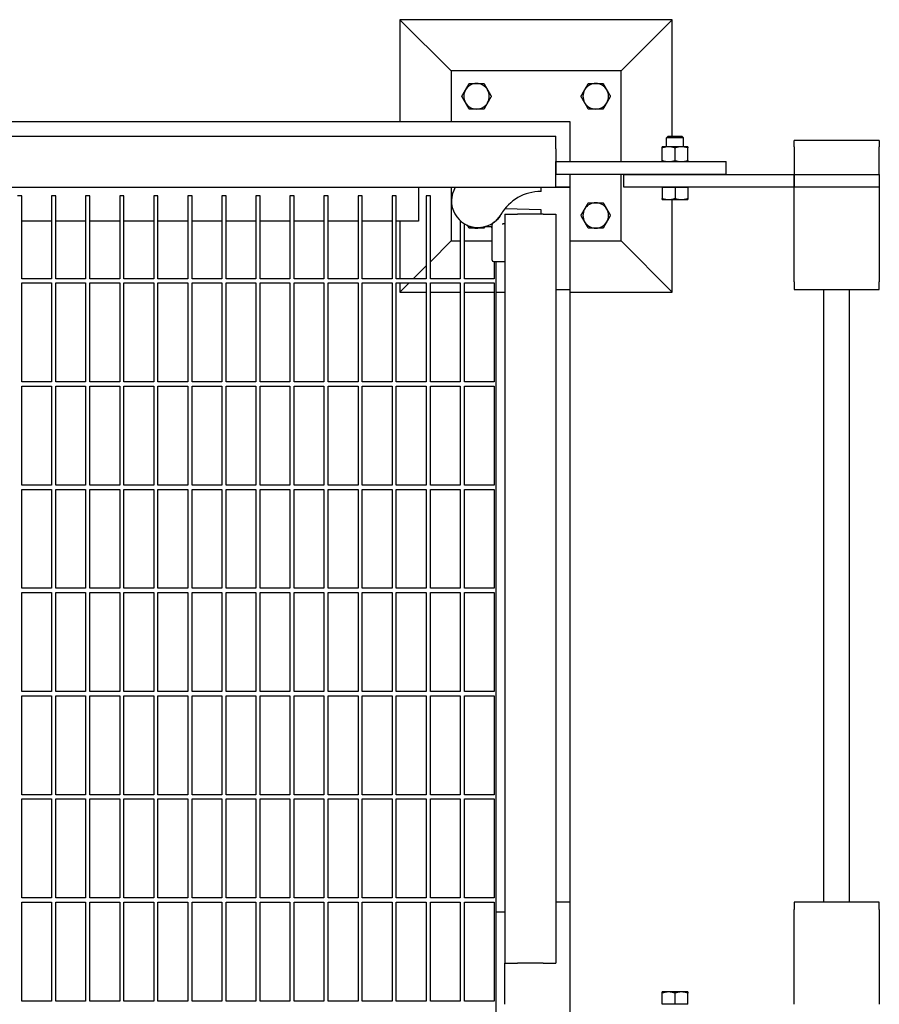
# Model space of a CAD drawing. Header units: inches. Extents: x 18 to 846, y -44 to 561.
# Tile 635 of 637: x 551 to 576, y 489 to 518. Entities that reach past the tile are written whole.
import ezdxf

# ---------------------------------------------------------------- set-up
doc = ezdxf.new("R2010")
doc.units = ezdxf.units.IN
doc.header["$LTSCALE"] = 24
doc.header["$MEASUREMENT"] = 0
doc.layers.add('Visible (ANSI)', color=7, linetype='Continuous', lineweight=30)

msp = doc.modelspace()

# ---------------------------------------------------------------- linework, layer by layer
at = {"layer": 'Visible (ANSI)'}
for p, q in [((569.67843, 517.92668), (561.67843, 517.92668)), ((563.17843, 516.42668), (561.67843, 517.92668)), ((561.67843, 517.92668), (561.67843, 514.92668)), ((568.17843, 516.42668), (569.67843, 517.92668)), ((569.67843, 514.50668), (569.67843, 517.92668)), ((563.17843, 516.42668), (563.17843, 514.92668)), ((568.17843, 516.42668), (563.17843, 516.42668)), ((568.17843, 513.75668), (568.17843, 516.42668)), ((566.67843, 514.92668), (534.31093, 514.92668)), ((566.67843, 513.75668), (566.67843, 514.92668)), ((526.75843, 514.50668), (566.25843, 514.50668)), ((566.25843, 514.13168), (566.25843, 514.50668)), ((569.55562, 514.50668), (569.50843, 514.46091)), ((569.55562, 514.50668), (569.96124, 514.50668)), ((569.96124, 514.50668), (570.00843, 514.46091)), ((570.00843, 514.46091), (569.50843, 514.46091)), ((569.50843, 514.19468), (569.50843, 514.46091)), ((570.00843, 514.19468), (570.00843, 514.46091)), ((573.25843, 514.19168), (573.25843, 514.38168)), ((575.75843, 514.38168), (573.25843, 514.38168)), ((575.75843, 514.38168), (575.75843, 514.19168)), ((566.25843, 514.13168), (566.25843, 513.38168)), ((569.57093, 514.19468), (569.38343, 514.19468)), ((569.38343, 513.79018), (569.38343, 514.16119)), ((569.94593, 514.19468), (569.57093, 514.19468)), ((569.75843, 513.79018), (569.75843, 514.16119)), ((570.13343, 514.19468), (569.94593, 514.19468)), ((570.13343, 513.79018), (570.13343, 514.16119)), ((573.25843, 514.19168), (573.25843, 513.38168)), ((575.75843, 513.38168), (575.75843, 514.19168)), ((566.25843, 513.75668), (571.25843, 513.75668)), ((566.25843, 513.38168), (566.25843, 513.75668)), ((571.25843, 513.38168), (571.25843, 513.75668)), ((571.25843, 513.38168), (566.25843, 513.38168)), ((566.25843, 513.00668), (566.25843, 513.38168)), ((566.67843, 513.00668), (566.67843, 513.38168)), ((568.17843, 511.42668), (568.17843, 513.38168)), ((568.25843, 513.38168), (573.25843, 513.38168)), ((568.25843, 513.00668), (568.25843, 513.38168)), ((573.25843, 513.00668), (573.25843, 513.38168)), ((573.25843, 513.38168), (575.75843, 513.38168)), ((573.25843, 513.38168), (573.25843, 513.00668)), ((575.75843, 513.38168), (575.75843, 513.00668)), ((526.75843, 513.00668), (566.25843, 513.00668)), ((550.57093, 512.75668), (550.44593, 512.75668)), ((550.57093, 510.31918), (550.57093, 512.75668)), ((551.57093, 512.75668), (551.44593, 512.75668)), ((551.44593, 512.75668), (551.44593, 510.31918)), ((551.57093, 510.31918), (551.57093, 512.75668)), ((552.57093, 512.75668), (552.44593, 512.75668)), ((552.44593, 512.75668), (552.44593, 510.31918)), ((552.57093, 510.31918), (552.57093, 512.75668)), ((553.57093, 512.75668), (553.44593, 512.75668)), ((553.44593, 512.75668), (553.44593, 510.31918)), ((553.57093, 510.31918), (553.57093, 512.75668)), ((554.57093, 512.75668), (554.44593, 512.75668)), ((554.44593, 512.75668), (554.44593, 510.31918)), ((554.57093, 510.31918), (554.57093, 512.75668)), ((555.57093, 512.75668), (555.44593, 512.75668)), ((555.44593, 512.75668), (555.44593, 510.31918)), ((555.57093, 510.31918), (555.57093, 512.75668)), ((556.57093, 512.75668), (556.44593, 512.75668)), ((556.44593, 512.75668), (556.44593, 510.31918)), ((556.57093, 510.31918), (556.57093, 512.75668)), ((557.57093, 512.75668), (557.44593, 512.75668)), ((557.44593, 512.75668), (557.44593, 510.31918)), ((557.57093, 510.31918), (557.57093, 512.75668)), ((558.57093, 512.75668), (558.44593, 512.75668)), ((558.44593, 512.75668), (558.44593, 510.31918)), ((558.57093, 510.31918), (558.57093, 512.75668)), ((559.57093, 512.75668), (559.44593, 512.75668)), ((559.44593, 512.75668), (559.44593, 510.31918)), ((559.57093, 510.31918), (559.57093, 512.75668)), ((560.57093, 512.75668), (560.44593, 512.75668)), ((560.44593, 512.75668), (560.44593, 510.31918)), ((560.57093, 510.31918), (560.57093, 512.75668)), ((561.57093, 512.75668), (561.44593, 512.75668)), ((561.44593, 512.75668), (561.44593, 510.31918)), ((561.57093, 510.31918), (561.57093, 512.75668)), ((562.21843, 513.00668), (562.21843, 512.00668)), ((562.57093, 512.75668), (562.44593, 512.75668)), ((562.44593, 512.75668), (562.44593, 510.31918)), ((562.57093, 510.31918), (562.57093, 512.75668)), ((563.17843, 513.00668), (563.17843, 511.42668)), ((565.82142, 512.88168), (565.82142, 513.00668)), ((566.67843, 513.00668), (566.25843, 513.00668)), ((566.25843, 513.00668), (566.67843, 513.00668)), ((566.67843, 510.00668), (566.67843, 513.00668)), ((573.25843, 513.00668), (568.25843, 513.00668)), ((569.38343, 513.00668), (569.57093, 513.00668)), ((569.38343, 513.00668), (569.38343, 512.67617)), ((569.38343, 513.00668), (569.38343, 513.00668)), ((569.57093, 513.00668), (569.75843, 513.00668)), ((569.75843, 513.00668), (569.75843, 512.67617)), ((569.75843, 513.00668), (569.94593, 513.00668)), ((569.94593, 513.00668), (570.13343, 513.00668)), ((570.13343, 513.00668), (570.13343, 512.67617)), ((570.13343, 513.00668), (570.13343, 513.00668)), ((573.25843, 512.89685), (573.25843, 513.00668)), ((575.75843, 513.00668), (573.25843, 513.00668)), ((573.25843, 510.22635), (573.25843, 512.89685)), ((575.75843, 513.00668), (575.75843, 512.89685)), ((575.75843, 512.89685), (575.75843, 510.22635)), ((569.38343, 512.64268), (569.57093, 512.64268)), ((569.57093, 512.64268), (569.94593, 512.64268)), ((569.67843, 509.92668), (569.67843, 512.64268)), ((569.94593, 512.64268), (570.13343, 512.64268)), ((564.75843, 512.2122), (565.13343, 512.2122)), ((564.75843, 512.2122), (564.75843, 490.2122)), ((564.76602, 512.37405), (564.76114, 512.37422)), ((565.82142, 512.3372), (564.76602, 512.37405)), ((565.88343, 512.2122), (565.13343, 512.2122)), ((565.82142, 512.2122), (565.82142, 512.3372)), ((565.88343, 512.2122), (566.25843, 512.2122)), ((566.25843, 512.2122), (566.25843, 490.2122)), ((551.44593, 512.00668), (550.57093, 512.00668)), ((552.44593, 512.00668), (551.57093, 512.00668)), ((553.44593, 512.00668), (552.57093, 512.00668)), ((554.44593, 512.00668), (553.57093, 512.00668)), ((555.44593, 512.00668), (554.57093, 512.00668)), ((556.44593, 512.00668), (555.57093, 512.00668)), ((557.44593, 512.00668), (556.57093, 512.00668)), ((558.44593, 512.00668), (557.57093, 512.00668)), ((559.44593, 512.00668), (558.57093, 512.00668)), ((560.44593, 512.00668), (559.57093, 512.00668)), ((561.44593, 512.00668), (560.57093, 512.00668)), ((562.21843, 512.00668), (561.57093, 512.00668)), ((561.67843, 512.00668), (561.67843, 510.31918)), ((563.44593, 512.02726), (563.44593, 510.31918)), ((563.57093, 510.31918), (563.57093, 511.93409)), ((564.38343, 510.8641), (564.38343, 511.91304)), ((564.71485, 511.93595), (564.75843, 511.93595)), ((564.19175, 511.85393), (564.34176, 511.85393)), ((563.17843, 511.42668), (562.57093, 510.81918)), ((563.17843, 511.42668), (563.44593, 511.42668)), ((563.57093, 511.42668), (564.38343, 511.42668)), ((566.67843, 511.42668), (568.17843, 511.42668)), ((568.17843, 511.42668), (569.67843, 509.92668)), ((564.4251, 510.82244), (564.71319, 510.82244)), ((564.44593, 510.82244), (564.44593, 510.31918)), ((564.50843, 491.7122), (564.50843, 510.82244)), ((564.71319, 510.82244), (564.75843, 510.82244)), ((562.44593, 510.69418), (562.07093, 510.31918)), ((551.44593, 510.31918), (550.57093, 510.31918)), ((550.57093, 507.28793), (550.57093, 510.19418)), ((550.57093, 510.19418), (551.44593, 510.19418)), ((551.44593, 510.19418), (551.44593, 507.28793)), ((552.44593, 510.31918), (551.57093, 510.31918)), ((551.57093, 507.28793), (551.57093, 510.19418)), ((551.57093, 510.19418), (552.44593, 510.19418)), ((552.44593, 510.19418), (552.44593, 507.28793)), ((553.44593, 510.31918), (552.57093, 510.31918)), ((552.57093, 507.28793), (552.57093, 510.19418)), ((552.57093, 510.19418), (553.44593, 510.19418)), ((553.44593, 510.19418), (553.44593, 507.28793)), ((554.44593, 510.31918), (553.57093, 510.31918)), ((553.57093, 507.28793), (553.57093, 510.19418)), ((553.57093, 510.19418), (554.44593, 510.19418)), ((554.44593, 510.19418), (554.44593, 507.28793)), ((555.44593, 510.31918), (554.57093, 510.31918)), ((554.57093, 507.28793), (554.57093, 510.19418)), ((554.57093, 510.19418), (555.44593, 510.19418)), ((555.44593, 510.19418), (555.44593, 507.28793)), ((556.44593, 510.31918), (555.57093, 510.31918)), ((555.57093, 507.28793), (555.57093, 510.19418)), ((555.57093, 510.19418), (556.44593, 510.19418)), ((556.44593, 510.19418), (556.44593, 507.28793)), ((557.44593, 510.31918), (556.57093, 510.31918)), ((556.57093, 507.28793), (556.57093, 510.19418)), ((556.57093, 510.19418), (557.44593, 510.19418)), ((557.44593, 510.19418), (557.44593, 507.28793)), ((558.44593, 510.31918), (557.57093, 510.31918)), ((557.57093, 507.28793), (557.57093, 510.19418)), ((557.57093, 510.19418), (558.44593, 510.19418)), ((558.44593, 510.19418), (558.44593, 507.28793)), ((559.44593, 510.31918), (558.57093, 510.31918)), ((558.57093, 507.28793), (558.57093, 510.19418)), ((558.57093, 510.19418), (559.44593, 510.19418)), ((559.44593, 510.19418), (559.44593, 507.28793)), ((560.44593, 510.31918), (559.57093, 510.31918)), ((559.57093, 507.28793), (559.57093, 510.19418)), ((559.57093, 510.19418), (560.44593, 510.19418)), ((560.44593, 510.19418), (560.44593, 507.28793)), ((561.44593, 510.31918), (560.57093, 510.31918)), ((560.57093, 507.28793), (560.57093, 510.19418)), ((560.57093, 510.19418), (561.44593, 510.19418)), ((561.44593, 510.19418), (561.44593, 507.28793)), ((562.44593, 510.31918), (561.57093, 510.31918)), ((561.57093, 507.28793), (561.57093, 510.19418)), ((561.57093, 510.19418), (562.44593, 510.19418)), ((561.67843, 510.19418), (561.67843, 509.92668)), ((561.94593, 510.19418), (561.67843, 509.92668)), ((562.44593, 510.19418), (562.44593, 507.28793)), ((563.44593, 510.31918), (562.57093, 510.31918)), ((562.57093, 507.28793), (562.57093, 510.19418)), ((562.57093, 510.19418), (563.44593, 510.19418)), ((563.44593, 510.19418), (563.44593, 507.28793)), ((564.44593, 510.31918), (563.57093, 510.31918)), ((563.57093, 507.28793), (563.57093, 510.19418)), ((563.57093, 510.19418), (564.44593, 510.19418)), ((564.44593, 510.19418), (564.44593, 507.28793)), ((573.25843, 510.22635), (573.25843, 510.00668)), ((575.75843, 510.00668), (575.75843, 510.22635)), ((561.67843, 509.92668), (562.44593, 509.92668)), ((562.57093, 509.92668), (563.44593, 509.92668)), ((563.57093, 509.92668), (564.44593, 509.92668)), ((564.50843, 509.92668), (564.75843, 509.92668)), ((566.25843, 510.00668), (566.67843, 510.00668)), ((566.67843, 492.00668), (566.67843, 510.00668)), ((566.67843, 509.92668), (569.67843, 509.92668)), ((573.25843, 510.00668), (575.75843, 510.00668)), ((574.13343, 492.00668), (574.13343, 510.00668)), ((574.88343, 492.00668), (574.88343, 510.00668)), ((551.44593, 507.28793), (550.57093, 507.28793)), ((552.44593, 507.28793), (551.57093, 507.28793)), ((553.44593, 507.28793), (552.57093, 507.28793)), ((554.44593, 507.28793), (553.57093, 507.28793)), ((555.44593, 507.28793), (554.57093, 507.28793)), ((556.44593, 507.28793), (555.57093, 507.28793)), ((557.44593, 507.28793), (556.57093, 507.28793)), ((558.44593, 507.28793), (557.57093, 507.28793)), ((559.44593, 507.28793), (558.57093, 507.28793)), ((560.44593, 507.28793), (559.57093, 507.28793)), ((561.44593, 507.28793), (560.57093, 507.28793)), ((562.44593, 507.28793), (561.57093, 507.28793)), ((563.44593, 507.28793), (562.57093, 507.28793)), ((564.44593, 507.28793), (563.57093, 507.28793)), ((550.57093, 504.25668), (550.57093, 507.16293)), ((550.57093, 507.16293), (551.44593, 507.16293)), ((551.44593, 507.16293), (551.44593, 504.25668)), ((551.57093, 504.25668), (551.57093, 507.16293)), ((551.57093, 507.16293), (552.44593, 507.16293)), ((552.44593, 507.16293), (552.44593, 504.25668)), ((552.57093, 504.25668), (552.57093, 507.16293)), ((552.57093, 507.16293), (553.44593, 507.16293)), ((553.44593, 507.16293), (553.44593, 504.25668)), ((553.57093, 504.25668), (553.57093, 507.16293)), ((553.57093, 507.16293), (554.44593, 507.16293)), ((554.44593, 507.16293), (554.44593, 504.25668)), ((554.57093, 504.25668), (554.57093, 507.16293)), ((554.57093, 507.16293), (555.44593, 507.16293)), ((555.44593, 507.16293), (555.44593, 504.25668)), ((555.57093, 504.25668), (555.57093, 507.16293)), ((555.57093, 507.16293), (556.44593, 507.16293)), ((556.44593, 507.16293), (556.44593, 504.25668)), ((556.57093, 504.25668), (556.57093, 507.16293)), ((556.57093, 507.16293), (557.44593, 507.16293)), ((557.44593, 507.16293), (557.44593, 504.25668)), ((557.57093, 504.25668), (557.57093, 507.16293)), ((557.57093, 507.16293), (558.44593, 507.16293)), ((558.44593, 507.16293), (558.44593, 504.25668)), ((558.57093, 504.25668), (558.57093, 507.16293)), ((558.57093, 507.16293), (559.44593, 507.16293)), ((559.44593, 507.16293), (559.44593, 504.25668)), ((559.57093, 504.25668), (559.57093, 507.16293)), ((559.57093, 507.16293), (560.44593, 507.16293)), ((560.44593, 507.16293), (560.44593, 504.25668)), ((560.57093, 504.25668), (560.57093, 507.16293)), ((560.57093, 507.16293), (561.44593, 507.16293)), ((561.44593, 507.16293), (561.44593, 504.25668)), ((561.57093, 504.25668), (561.57093, 507.16293)), ((561.57093, 507.16293), (562.44593, 507.16293)), ((562.44593, 507.16293), (562.44593, 504.25668)), ((562.57093, 504.25668), (562.57093, 507.16293)), ((562.57093, 507.16293), (563.44593, 507.16293)), ((563.44593, 507.16293), (563.44593, 504.25668)), ((563.57093, 504.25668), (563.57093, 507.16293)), ((563.57093, 507.16293), (564.44593, 507.16293)), ((564.44593, 507.16293), (564.44593, 504.25668)), ((551.44593, 504.25668), (550.57093, 504.25668)), ((550.57093, 501.22543), (550.57093, 504.13168)), ((550.57093, 504.13168), (551.44593, 504.13168)), ((551.44593, 504.13168), (551.44593, 501.22543)), ((552.44593, 504.25668), (551.57093, 504.25668)), ((551.57093, 501.22543), (551.57093, 504.13168)), ((551.57093, 504.13168), (552.44593, 504.13168)), ((552.44593, 504.13168), (552.44593, 501.22543)), ((553.44593, 504.25668), (552.57093, 504.25668)), ((552.57093, 501.22543), (552.57093, 504.13168)), ((552.57093, 504.13168), (553.44593, 504.13168)), ((553.44593, 504.13168), (553.44593, 501.22543)), ((554.44593, 504.25668), (553.57093, 504.25668)), ((553.57093, 501.22543), (553.57093, 504.13168)), ((553.57093, 504.13168), (554.44593, 504.13168)), ((554.44593, 504.13168), (554.44593, 501.22543)), ((555.44593, 504.25668), (554.57093, 504.25668)), ((554.57093, 501.22543), (554.57093, 504.13168)), ((554.57093, 504.13168), (555.44593, 504.13168)), ((555.44593, 504.13168), (555.44593, 501.22543)), ((556.44593, 504.25668), (555.57093, 504.25668)), ((555.57093, 501.22543), (555.57093, 504.13168)), ((555.57093, 504.13168), (556.44593, 504.13168)), ((556.44593, 504.13168), (556.44593, 501.22543)), ((557.44593, 504.25668), (556.57093, 504.25668)), ((556.57093, 501.22543), (556.57093, 504.13168)), ((556.57093, 504.13168), (557.44593, 504.13168)), ((557.44593, 504.13168), (557.44593, 501.22543)), ((558.44593, 504.25668), (557.57093, 504.25668)), ((557.57093, 501.22543), (557.57093, 504.13168)), ((557.57093, 504.13168), (558.44593, 504.13168)), ((558.44593, 504.13168), (558.44593, 501.22543)), ((559.44593, 504.25668), (558.57093, 504.25668)), ((558.57093, 501.22543), (558.57093, 504.13168)), ((558.57093, 504.13168), (559.44593, 504.13168)), ((559.44593, 504.13168), (559.44593, 501.22543)), ((560.44593, 504.25668), (559.57093, 504.25668)), ((559.57093, 501.22543), (559.57093, 504.13168)), ((559.57093, 504.13168), (560.44593, 504.13168)), ((560.44593, 504.13168), (560.44593, 501.22543)), ((561.44593, 504.25668), (560.57093, 504.25668)), ((560.57093, 501.22543), (560.57093, 504.13168)), ((560.57093, 504.13168), (561.44593, 504.13168)), ((561.44593, 504.13168), (561.44593, 501.22543)), ((562.44593, 504.25668), (561.57093, 504.25668)), ((561.57093, 501.22543), (561.57093, 504.13168)), ((561.57093, 504.13168), (562.44593, 504.13168)), ((562.44593, 504.13168), (562.44593, 501.22543)), ((563.44593, 504.25668), (562.57093, 504.25668)), ((562.57093, 501.22543), (562.57093, 504.13168)), ((562.57093, 504.13168), (563.44593, 504.13168)), ((563.44593, 504.13168), (563.44593, 501.22543)), ((564.44593, 504.25668), (563.57093, 504.25668)), ((563.57093, 501.22543), (563.57093, 504.13168)), ((563.57093, 504.13168), (564.44593, 504.13168)), ((564.44593, 504.13168), (564.44593, 501.22543)), ((551.44593, 501.22543), (550.57093, 501.22543)), ((552.44593, 501.22543), (551.57093, 501.22543)), ((553.44593, 501.22543), (552.57093, 501.22543)), ((554.44593, 501.22543), (553.57093, 501.22543)), ((555.44593, 501.22543), (554.57093, 501.22543)), ((556.44593, 501.22543), (555.57093, 501.22543)), ((557.44593, 501.22543), (556.57093, 501.22543)), ((558.44593, 501.22543), (557.57093, 501.22543)), ((559.44593, 501.22543), (558.57093, 501.22543)), ((560.44593, 501.22543), (559.57093, 501.22543)), ((561.44593, 501.22543), (560.57093, 501.22543)), ((562.44593, 501.22543), (561.57093, 501.22543)), ((563.44593, 501.22543), (562.57093, 501.22543)), ((564.44593, 501.22543), (563.57093, 501.22543)), ((550.57093, 498.19418), (550.57093, 501.10043)), ((550.57093, 501.10043), (551.44593, 501.10043)), ((551.44593, 501.10043), (551.44593, 498.19418)), ((551.57093, 498.19418), (551.57093, 501.10043)), ((551.57093, 501.10043), (552.44593, 501.10043)), ((552.44593, 501.10043), (552.44593, 498.19418)), ((552.57093, 498.19418), (552.57093, 501.10043)), ((552.57093, 501.10043), (553.44593, 501.10043)), ((553.44593, 501.10043), (553.44593, 498.19418)), ((553.57093, 498.19418), (553.57093, 501.10043)), ((553.57093, 501.10043), (554.44593, 501.10043)), ((554.44593, 501.10043), (554.44593, 498.19418)), ((554.57093, 498.19418), (554.57093, 501.10043)), ((554.57093, 501.10043), (555.44593, 501.10043)), ((555.44593, 501.10043), (555.44593, 498.19418)), ((555.57093, 498.19418), (555.57093, 501.10043)), ((555.57093, 501.10043), (556.44593, 501.10043)), ((556.44593, 501.10043), (556.44593, 498.19418)), ((556.57093, 498.19418), (556.57093, 501.10043)), ((556.57093, 501.10043), (557.44593, 501.10043)), ((557.44593, 501.10043), (557.44593, 498.19418)), ((557.57093, 498.19418), (557.57093, 501.10043)), ((557.57093, 501.10043), (558.44593, 501.10043)), ((558.44593, 501.10043), (558.44593, 498.19418)), ((558.57093, 498.19418), (558.57093, 501.10043)), ((558.57093, 501.10043), (559.44593, 501.10043)), ((559.44593, 501.10043), (559.44593, 498.19418)), ((559.57093, 498.19418), (559.57093, 501.10043)), ((559.57093, 501.10043), (560.44593, 501.10043)), ((560.44593, 501.10043), (560.44593, 498.19418)), ((560.57093, 498.19418), (560.57093, 501.10043)), ((560.57093, 501.10043), (561.44593, 501.10043)), ((561.44593, 501.10043), (561.44593, 498.19418)), ((561.57093, 498.19418), (561.57093, 501.10043)), ((561.57093, 501.10043), (562.44593, 501.10043)), ((562.44593, 501.10043), (562.44593, 498.19418)), ((562.57093, 498.19418), (562.57093, 501.10043)), ((562.57093, 501.10043), (563.44593, 501.10043)), ((563.44593, 501.10043), (563.44593, 498.19418)), ((563.57093, 498.19418), (563.57093, 501.10043)), ((563.57093, 501.10043), (564.44593, 501.10043)), ((564.44593, 501.10043), (564.44593, 498.19418)), ((551.44593, 498.19418), (550.57093, 498.19418)), ((550.57093, 495.16293), (550.57093, 498.06918)), ((550.57093, 498.06918), (551.44593, 498.06918)), ((551.44593, 498.06918), (551.44593, 495.16293)), ((552.44593, 498.19418), (551.57093, 498.19418)), ((551.57093, 495.16293), (551.57093, 498.06918)), ((551.57093, 498.06918), (552.44593, 498.06918)), ((552.44593, 498.06918), (552.44593, 495.16293)), ((553.44593, 498.19418), (552.57093, 498.19418)), ((552.57093, 495.16293), (552.57093, 498.06918)), ((552.57093, 498.06918), (553.44593, 498.06918)), ((553.44593, 498.06918), (553.44593, 495.16293)), ((554.44593, 498.19418), (553.57093, 498.19418)), ((553.57093, 495.16293), (553.57093, 498.06918)), ((553.57093, 498.06918), (554.44593, 498.06918)), ((554.44593, 498.06918), (554.44593, 495.16293)), ((555.44593, 498.19418), (554.57093, 498.19418)), ((554.57093, 495.16293), (554.57093, 498.06918)), ((554.57093, 498.06918), (555.44593, 498.06918)), ((555.44593, 498.06918), (555.44593, 495.16293)), ((556.44593, 498.19418), (555.57093, 498.19418)), ((555.57093, 495.16293), (555.57093, 498.06918)), ((555.57093, 498.06918), (556.44593, 498.06918)), ((556.44593, 498.06918), (556.44593, 495.16293)), ((557.44593, 498.19418), (556.57093, 498.19418)), ((556.57093, 495.16293), (556.57093, 498.06918)), ((556.57093, 498.06918), (557.44593, 498.06918)), ((557.44593, 498.06918), (557.44593, 495.16293)), ((558.44593, 498.19418), (557.57093, 498.19418)), ((557.57093, 495.16293), (557.57093, 498.06918)), ((557.57093, 498.06918), (558.44593, 498.06918)), ((558.44593, 498.06918), (558.44593, 495.16293)), ((559.44593, 498.19418), (558.57093, 498.19418)), ((558.57093, 495.16293), (558.57093, 498.06918)), ((558.57093, 498.06918), (559.44593, 498.06918)), ((559.44593, 498.06918), (559.44593, 495.16293)), ((560.44593, 498.19418), (559.57093, 498.19418)), ((559.57093, 495.16293), (559.57093, 498.06918)), ((559.57093, 498.06918), (560.44593, 498.06918)), ((560.44593, 498.06918), (560.44593, 495.16293)), ((561.44593, 498.19418), (560.57093, 498.19418)), ((560.57093, 495.16293), (560.57093, 498.06918)), ((560.57093, 498.06918), (561.44593, 498.06918)), ((561.44593, 498.06918), (561.44593, 495.16293)), ((562.44593, 498.19418), (561.57093, 498.19418)), ((561.57093, 495.16293), (561.57093, 498.06918)), ((561.57093, 498.06918), (562.44593, 498.06918)), ((562.44593, 498.06918), (562.44593, 495.16293)), ((563.44593, 498.19418), (562.57093, 498.19418)), ((562.57093, 495.16293), (562.57093, 498.06918)), ((562.57093, 498.06918), (563.44593, 498.06918)), ((563.44593, 498.06918), (563.44593, 495.16293)), ((564.44593, 498.19418), (563.57093, 498.19418)), ((563.57093, 495.16293), (563.57093, 498.06918)), ((563.57093, 498.06918), (564.44593, 498.06918)), ((564.44593, 498.06918), (564.44593, 495.16293)), ((551.44593, 495.16293), (550.57093, 495.16293)), ((552.44593, 495.16293), (551.57093, 495.16293)), ((553.44593, 495.16293), (552.57093, 495.16293)), ((554.44593, 495.16293), (553.57093, 495.16293)), ((555.44593, 495.16293), (554.57093, 495.16293)), ((556.44593, 495.16293), (555.57093, 495.16293)), ((557.44593, 495.16293), (556.57093, 495.16293)), ((558.44593, 495.16293), (557.57093, 495.16293)), ((559.44593, 495.16293), (558.57093, 495.16293)), ((560.44593, 495.16293), (559.57093, 495.16293)), ((561.44593, 495.16293), (560.57093, 495.16293)), ((562.44593, 495.16293), (561.57093, 495.16293)), ((563.44593, 495.16293), (562.57093, 495.16293)), ((564.44593, 495.16293), (563.57093, 495.16293)), ((550.57093, 492.13168), (550.57093, 495.03793)), ((550.57093, 495.03793), (551.44593, 495.03793)), ((551.44593, 495.03793), (551.44593, 492.13168)), ((551.57093, 492.13168), (551.57093, 495.03793)), ((551.57093, 495.03793), (552.44593, 495.03793)), ((552.44593, 495.03793), (552.44593, 492.13168)), ((552.57093, 492.13168), (552.57093, 495.03793)), ((552.57093, 495.03793), (553.44593, 495.03793)), ((553.44593, 495.03793), (553.44593, 492.13168)), ((553.57093, 492.13168), (553.57093, 495.03793)), ((553.57093, 495.03793), (554.44593, 495.03793)), ((554.44593, 495.03793), (554.44593, 492.13168)), ((554.57093, 492.13168), (554.57093, 495.03793)), ((554.57093, 495.03793), (555.44593, 495.03793)), ((555.44593, 495.03793), (555.44593, 492.13168)), ((555.57093, 492.13168), (555.57093, 495.03793)), ((555.57093, 495.03793), (556.44593, 495.03793)), ((556.44593, 495.03793), (556.44593, 492.13168)), ((556.57093, 492.13168), (556.57093, 495.03793)), ((556.57093, 495.03793), (557.44593, 495.03793)), ((557.44593, 495.03793), (557.44593, 492.13168)), ((557.57093, 492.13168), (557.57093, 495.03793)), ((557.57093, 495.03793), (558.44593, 495.03793)), ((558.44593, 495.03793), (558.44593, 492.13168)), ((558.57093, 492.13168), (558.57093, 495.03793)), ((558.57093, 495.03793), (559.44593, 495.03793)), ((559.44593, 495.03793), (559.44593, 492.13168)), ((559.57093, 492.13168), (559.57093, 495.03793)), ((559.57093, 495.03793), (560.44593, 495.03793)), ((560.44593, 495.03793), (560.44593, 492.13168)), ((560.57093, 492.13168), (560.57093, 495.03793)), ((560.57093, 495.03793), (561.44593, 495.03793)), ((561.44593, 495.03793), (561.44593, 492.13168)), ((561.57093, 492.13168), (561.57093, 495.03793)), ((561.57093, 495.03793), (562.44593, 495.03793)), ((562.44593, 495.03793), (562.44593, 492.13168)), ((562.57093, 492.13168), (562.57093, 495.03793)), ((562.57093, 495.03793), (563.44593, 495.03793)), ((563.44593, 495.03793), (563.44593, 492.13168)), ((563.57093, 492.13168), (563.57093, 495.03793)), ((563.57093, 495.03793), (564.44593, 495.03793)), ((564.44593, 495.03793), (564.44593, 492.13168)), ((551.44593, 492.13168), (550.57093, 492.13168)), ((550.57093, 489.10043), (550.57093, 492.00668)), ((550.57093, 492.00668), (551.44593, 492.00668)), ((551.44593, 492.00668), (551.44593, 489.10043)), ((552.44593, 492.13168), (551.57093, 492.13168)), ((551.57093, 489.10043), (551.57093, 492.00668)), ((551.57093, 492.00668), (552.44593, 492.00668)), ((552.44593, 492.00668), (552.44593, 489.10043)), ((553.44593, 492.13168), (552.57093, 492.13168)), ((552.57093, 489.10043), (552.57093, 492.00668)), ((552.57093, 492.00668), (553.44593, 492.00668)), ((553.44593, 492.00668), (553.44593, 489.10043)), ((554.44593, 492.13168), (553.57093, 492.13168)), ((553.57093, 489.10043), (553.57093, 492.00668)), ((553.57093, 492.00668), (554.44593, 492.00668)), ((554.44593, 492.00668), (554.44593, 489.10043)), ((555.44593, 492.13168), (554.57093, 492.13168)), ((554.57093, 489.10043), (554.57093, 492.00668)), ((554.57093, 492.00668), (555.44593, 492.00668)), ((555.44593, 492.00668), (555.44593, 489.10043)), ((556.44593, 492.13168), (555.57093, 492.13168)), ((555.57093, 489.10043), (555.57093, 492.00668)), ((555.57093, 492.00668), (556.44593, 492.00668)), ((556.44593, 492.00668), (556.44593, 489.10043)), ((557.44593, 492.13168), (556.57093, 492.13168)), ((556.57093, 489.10043), (556.57093, 492.00668)), ((556.57093, 492.00668), (557.44593, 492.00668)), ((557.44593, 492.00668), (557.44593, 489.10043)), ((558.44593, 492.13168), (557.57093, 492.13168)), ((557.57093, 489.10043), (557.57093, 492.00668)), ((557.57093, 492.00668), (558.44593, 492.00668)), ((558.44593, 492.00668), (558.44593, 489.10043)), ((559.44593, 492.13168), (558.57093, 492.13168)), ((558.57093, 489.10043), (558.57093, 492.00668)), ((558.57093, 492.00668), (559.44593, 492.00668)), ((559.44593, 492.00668), (559.44593, 489.10043)), ((560.44593, 492.13168), (559.57093, 492.13168)), ((559.57093, 489.10043), (559.57093, 492.00668)), ((559.57093, 492.00668), (560.44593, 492.00668)), ((560.44593, 492.00668), (560.44593, 489.10043)), ((561.44593, 492.13168), (560.57093, 492.13168)), ((560.57093, 489.10043), (560.57093, 492.00668)), ((560.57093, 492.00668), (561.44593, 492.00668)), ((561.44593, 492.00668), (561.44593, 489.10043)), ((562.44593, 492.13168), (561.57093, 492.13168)), ((561.57093, 489.10043), (561.57093, 492.00668)), ((561.57093, 492.00668), (562.44593, 492.00668)), ((562.44593, 492.00668), (562.44593, 489.10043)), ((563.44593, 492.13168), (562.57093, 492.13168)), ((562.57093, 489.10043), (562.57093, 492.00668)), ((562.57093, 492.00668), (563.44593, 492.00668)), ((563.44593, 492.00668), (563.44593, 489.10043)), ((564.44593, 492.13168), (563.57093, 492.13168)), ((563.57093, 489.10043), (563.57093, 492.00668)), ((563.57093, 492.00668), (564.44593, 492.00668)), ((564.44593, 492.00668), (564.44593, 489.10043)), ((566.67843, 492.00668), (566.25843, 492.00668)), ((566.67843, 488.63168), (566.67843, 492.00668)), ((575.75843, 492.00668), (573.25843, 492.00668)), ((573.25843, 492.00668), (573.25843, 491.78701)), ((575.75843, 491.78701), (575.75843, 492.00668)), ((564.75843, 491.7122), (564.50843, 491.7122)), ((564.50843, 487.7122), (564.50843, 491.7122)), ((573.25843, 489.11652), (573.25843, 491.78701)), ((575.75843, 491.78701), (575.75843, 489.11652)), ((564.75843, 490.2122), (565.13343, 490.2122)), ((564.75843, 489.00668), (564.75843, 490.2122)), ((565.88343, 490.2122), (565.13343, 490.2122)), ((565.88343, 490.2122), (566.25843, 490.2122)), ((569.57093, 489.37069), (569.38343, 489.37069)), ((569.38343, 489.00669), (569.38343, 489.33719)), ((569.94593, 489.37069), (569.57093, 489.37069)), ((569.75843, 489.00669), (569.75843, 489.33719)), ((570.13343, 489.37069), (569.94593, 489.37069)), ((570.13343, 489.00669), (570.13343, 489.33719)), ((551.44593, 489.10043), (550.57093, 489.10043)), ((552.44593, 489.10043), (551.57093, 489.10043)), ((553.44593, 489.10043), (552.57093, 489.10043)), ((554.44593, 489.10043), (553.57093, 489.10043)), ((555.44593, 489.10043), (554.57093, 489.10043)), ((556.44593, 489.10043), (555.57093, 489.10043)), ((557.44593, 489.10043), (556.57093, 489.10043)), ((558.44593, 489.10043), (557.57093, 489.10043)), ((559.44593, 489.10043), (558.57093, 489.10043)), ((560.44593, 489.10043), (559.57093, 489.10043)), ((561.44593, 489.10043), (560.57093, 489.10043)), ((562.44593, 489.10043), (561.57093, 489.10043)), ((563.44593, 489.10043), (562.57093, 489.10043)), ((564.44593, 489.10043), (563.57093, 489.10043)), ((573.25843, 489.00668), (573.25843, 489.11652)), ((575.75843, 489.11652), (575.75843, 489.00668)), ((569.57093, 489.00669), (569.38343, 489.00669)), ((569.75843, 489.00669), (569.57093, 489.00669)), ((569.94593, 489.00669), (569.75843, 489.00669)), ((570.13343, 489.00669), (569.94593, 489.00669))]:
    msp.add_line(p, q, dxfattribs=at)
for centre, radius, start, end in [((563.92843, 515.67668), 0.375, 90, 150), ((563.92843, 515.67668), 0.375, 30, 90), ((567.42843, 515.67668), 0.375, 90, 150), ((567.42843, 515.67668), 0.375, 30, 90), ((563.92843, 515.67668), 0.375, 150, 210), ((563.92843, 515.67668), 0.375, 330, 30), ((567.42843, 515.67668), 0.375, 150, 210), ((567.42843, 515.67668), 0.375, 330, 30), ((563.92843, 515.67668), 0.375, 210, 270), ((563.92843, 515.67668), 0.375, 270, 330), ((567.42843, 515.67668), 0.375, 210, 270), ((567.42843, 515.67668), 0.375, 270, 330), ((563.973, 512.60393), 0.78125, 148.967658, 329.618594), ((565.82142, 511.52027), 1.36141, 90, 149.618594), ((567.42843, 512.17668), 0.375, 90, 150), ((567.42843, 512.17668), 0.375, 30, 90), ((563.973, 512.60393), 0.784, 326.734556, 333.442162), ((567.42843, 512.17668), 0.375, 150, 210), ((567.42843, 512.17668), 0.375, 330, 30), ((564.4251, 511.91304), 0.04167, 123.199621, 180), ((567.42843, 512.17668), 0.375, 210, 270), ((567.42843, 512.17668), 0.375, 270, 330), ((563.92843, 512.17668), 0.375, 236.324778, 270), ((563.92843, 512.17668), 0.375, 270, 291.76508), ((564.34176, 511.81226), 0.04167, 0, 90), ((564.4251, 510.8641), 0.04167, 180, 270)]:
    msp.add_arc(centre, radius, start, end, dxfattribs=at)
for points, weights in [([(563.60367, 515.86418), (563.65391, 515.9512), (563.71192, 516.05168)], [1, 1.0379548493, 1]), ([(563.71192, 516.05168), (563.82795, 516.05168), (563.92843, 516.05168)], [1, 1.0379548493, 1]), ([(563.92843, 516.05168), (564.02891, 516.05168), (564.14494, 516.05168)], [1, 1.0379548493, 1]), ([(564.14494, 516.05168), (564.20295, 515.9512), (564.25319, 515.86418)], [1, 1.0379548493, 1]), ([(567.10367, 515.86418), (567.15391, 515.9512), (567.21192, 516.05168)], [1, 1.0379548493, 1]), ([(567.21192, 516.05168), (567.32795, 516.05168), (567.42843, 516.05168)], [1, 1.0379548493, 1]), ([(567.42843, 516.05168), (567.52891, 516.05168), (567.64494, 516.05168)], [1, 1.0379548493, 1]), ([(567.64494, 516.05168), (567.70295, 515.9512), (567.75319, 515.86418)], [1, 1.0379548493, 1]), ([(563.49542, 515.67668), (563.55343, 515.77716), (563.60367, 515.86418)], [1, 1.0379548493, 1]), ([(563.60367, 515.48918), (563.55343, 515.5762), (563.49542, 515.67668)], [1, 1.0379548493, 1]), ([(564.25319, 515.86418), (564.30343, 515.77716), (564.36144, 515.67668)], [1, 1.0379548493, 1]), ([(564.36144, 515.67668), (564.30343, 515.5762), (564.25319, 515.48918)], [1, 1.0379548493, 1]), ([(566.99542, 515.67668), (567.05343, 515.77716), (567.10367, 515.86418)], [1, 1.0379548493, 1]), ([(567.10367, 515.48918), (567.05343, 515.5762), (566.99542, 515.67668)], [1, 1.0379548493, 1]), ([(567.75319, 515.86418), (567.80343, 515.77716), (567.86144, 515.67668)], [1, 1.0379548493, 1]), ([(567.86144, 515.67668), (567.80343, 515.5762), (567.75319, 515.48918)], [1, 1.0379548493, 1]), ([(563.71192, 515.30168), (563.65391, 515.40216), (563.60367, 515.48918)], [1, 1.0379548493, 1]), ([(564.25319, 515.48918), (564.20295, 515.40216), (564.14494, 515.30168)], [1, 1.0379548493, 1]), ([(567.21192, 515.30168), (567.15391, 515.40216), (567.10367, 515.48918)], [1, 1.0379548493, 1]), ([(567.75319, 515.48918), (567.70295, 515.40216), (567.64494, 515.30168)], [1, 1.0379548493, 1]), ([(563.92843, 515.30168), (563.82795, 515.30168), (563.71192, 515.30168)], [1, 1.0379548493, 1]), ([(564.14494, 515.30168), (564.02891, 515.30168), (563.92843, 515.30168)], [1, 1.0379548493, 1]), ([(567.42843, 515.30168), (567.32795, 515.30168), (567.21192, 515.30168)], [1, 1.0379548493, 1]), ([(567.64494, 515.30168), (567.52891, 515.30168), (567.42843, 515.30168)], [1, 1.0379548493, 1]), ([(569.38343, 514.16119), (569.38343, 514.19468), (569.38343, 514.19468)], [1, 1.0379548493, 1]), ([(569.57093, 514.19468), (569.48391, 514.19468), (569.38343, 514.16119)], [1, 1.0379548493, 1]), ([(569.75843, 514.16119), (569.65795, 514.19468), (569.57093, 514.19468)], [1, 1.0379548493, 1]), ([(569.94593, 514.19468), (569.85891, 514.19468), (569.75843, 514.16119)], [1, 1.0379548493, 1]), ([(570.13343, 514.16119), (570.03295, 514.19468), (569.94593, 514.19468)], [1, 1.0379548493, 1]), ([(570.13343, 514.19468), (570.13343, 514.19468), (570.13343, 514.16119)], [1, 1.0379548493, 1]), ([(569.38343, 513.79018), (569.48391, 513.75668), (569.57093, 513.75668)], [1, 1.0379548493, 1]), ([(569.38343, 513.75668), (569.38343, 513.75668), (569.38343, 513.79018)], [1, 1.0379548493, 1]), ([(569.57093, 513.75668), (569.65795, 513.75668), (569.75843, 513.79018)], [1, 1.0379548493, 1]), ([(569.75843, 513.79018), (569.85891, 513.75668), (569.94593, 513.75668)], [1, 1.0379548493, 1]), ([(569.94593, 513.75668), (570.03295, 513.75668), (570.13343, 513.79018)], [1, 1.0379548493, 1]), ([(570.13343, 513.79018), (570.13343, 513.75668), (570.13343, 513.75668)], [1, 1.0379548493, 1]), ([(567.10367, 512.36418), (567.15391, 512.4512), (567.21192, 512.55168)], [1, 1.0379548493, 1]), ([(567.21192, 512.55168), (567.32795, 512.55168), (567.42843, 512.55168)], [1, 1.0379548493, 1]), ([(567.42843, 512.55168), (567.52891, 512.55168), (567.64494, 512.55168)], [1, 1.0379548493, 1]), ([(567.64494, 512.55168), (567.70295, 512.4512), (567.75319, 512.36418)], [1, 1.0379548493, 1]), ([(569.38343, 512.67617), (569.48391, 512.64268), (569.57093, 512.64268)], [1, 1.0379548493, 1]), ([(569.38343, 512.64268), (569.38343, 512.64268), (569.38343, 512.67617)], [1, 1.0379548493, 1]), ([(569.57093, 512.64268), (569.65795, 512.64268), (569.75843, 512.67617)], [1, 1.0379548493, 1]), ([(569.75843, 512.67617), (569.85891, 512.64268), (569.94593, 512.64268)], [1, 1.0379548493, 1]), ([(569.94593, 512.64268), (570.03295, 512.64268), (570.13343, 512.67617)], [1, 1.0379548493, 1]), ([(570.13343, 512.67617), (570.13343, 512.64268), (570.13343, 512.64268)], [1, 1.0379548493, 1]), ([(566.99542, 512.17668), (567.05343, 512.27716), (567.10367, 512.36418)], [1, 1.0379548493, 1]), ([(567.10367, 511.98918), (567.05343, 512.0762), (566.99542, 512.17668)], [1, 1.0379548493, 1]), ([(567.75319, 512.36418), (567.80343, 512.27716), (567.86144, 512.17668)], [1, 1.0379548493, 1]), ([(567.86144, 512.17668), (567.80343, 512.0762), (567.75319, 511.98918)], [1, 1.0379548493, 1]), ([(563.71192, 511.80168), (563.68612, 511.84637), (563.66269, 511.88695)], [1, 1.01653252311, 1.01866244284]), ([(567.21192, 511.80168), (567.15391, 511.90216), (567.10367, 511.98918)], [1, 1.0379548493, 1]), ([(567.75319, 511.98918), (567.70295, 511.90216), (567.64494, 511.80168)], [1, 1.0379548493, 1]), ([(563.92843, 511.80168), (563.82795, 511.80168), (563.71192, 511.80168)], [1, 1.0379548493, 1]), ([(564.14494, 511.80168), (564.02891, 511.80168), (563.92843, 511.80168)], [1, 1.0379548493, 1]), ([(564.17193, 511.84843), (564.15882, 511.82573), (564.14494, 511.80168)], [1.01355100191, 1.00882954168, 1]), ([(567.42843, 511.80168), (567.32795, 511.80168), (567.21192, 511.80168)], [1, 1.0379548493, 1]), ([(567.64494, 511.80168), (567.52891, 511.80168), (567.42843, 511.80168)], [1, 1.0379548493, 1]), ([(569.38343, 489.33719), (569.38343, 489.37069), (569.38343, 489.37069)], [1, 1.0379548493, 1]), ([(569.57093, 489.37069), (569.48391, 489.37069), (569.38343, 489.33719)], [1, 1.0379548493, 1]), ([(569.75843, 489.33719), (569.65795, 489.37069), (569.57093, 489.37069)], [1, 1.0379548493, 1]), ([(569.94593, 489.37069), (569.85891, 489.37069), (569.75843, 489.33719)], [1, 1.0379548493, 1]), ([(570.13343, 489.33719), (570.03295, 489.37069), (569.94593, 489.37069)], [1, 1.0379548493, 1]), ([(570.13343, 489.37069), (570.13343, 489.37069), (570.13343, 489.33719)], [1, 1.0379548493, 1])]:
    msp.add_rational_spline(points, weights, degree=2, dxfattribs=at)
for points, knots in [([(564.62853, 512.17389), (564.62561, 512.16944), (564.62266, 512.16505), (564.59443, 512.12386), (564.56716, 512.09078), (564.53857, 512.061), (564.49761, 512.01833), (564.45395, 511.9824), (564.40655, 511.95072), (564.40442, 511.9493), (564.40228, 511.94791)], [0.39491662, 0.39491662, 0.39491662, 0.39491662, 0.44769832, 0.44769832, 0.89539664, 0.89539664, 0.89539664, 1.53686818, 1.53686818, 1.56705053, 1.56705053, 1.56705053, 1.56705053]), ([(564.68372, 511.93363), (564.68376, 511.93363), (564.6838, 511.93363), (564.68771, 511.93359), (564.69231, 511.93377), (564.70237, 511.93453), (564.70774, 511.9351), (564.71319, 511.93584)], [-0.0004125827, -0.0004125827, -0.0004125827, -0.0004125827, 0, 0, 0.0423918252, 0.0423918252, 0.0842937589, 0.0842937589, 0.0842937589, 0.0842937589])]:
    msp.add_open_spline(points, degree=3, knots=knots, dxfattribs=at)
msp.add_open_spline([(564.71319, 511.93584), (564.71374, 511.93591), (564.71429, 511.93595), (564.71485, 511.93595)], degree=3, dxfattribs=at)

doc.saveas('drawing.dxf')
